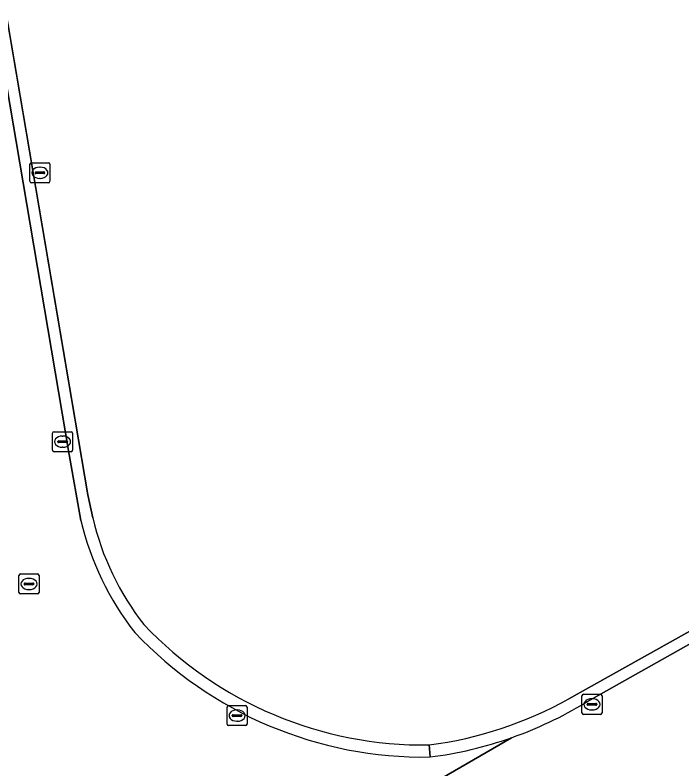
# Model space of a CAD drawing. Extents: x 154324 to 155744, y 382937 to 384188.
# Drawn here: x 154786.34 to 154819.62, y 383108.71 to 383146.33 of the extents above; entities that cross this region are included whole.
import ezdxf

# ---------------------------------------------------------------- set-up
doc = ezdxf.new("R2010")
doc.units = 0
for name, color, linetype in [('IMGEO_Brandkraan', 7, 'Continuous'), ('IMGEO_Erf', 7, 'Continuous'), ('IMGEO_Kolk', 7, 'Continuous'), ('IMGEO_Rijbaan_lokaal_gesloten', 7, 'Continuous'), ('IMGEO_Rijbaan_lokaal_open', 7, 'Continuous'), ('IMGEO_Rioolput', 7, 'Continuous')]:
    doc.layers.add(name, color=color, linetype=linetype)

msp = doc.modelspace()

# ---------------------------------------------------------------- linework, layer by layer
at = {"layer": 'IMGEO_Brandkraan'}
for p, q in [((154787.076, 383138.036), (154787.076, 383138.888)), ((154787.151, 383138.962), (154788.003, 383138.962)), ((154788.077, 383138.888), (154788.077, 383138.036)), ((154787.378, 383138.505), (154787.776, 383138.505)), ((154787.564, 383138.742), (154787.589, 383138.742)), ((154787.335, 383138.456), (154787.335, 383138.468)), ((154787.773, 383138.419), (154787.375, 383138.419)), ((154787.587, 383138.182), (154787.562, 383138.182)), ((154787.819, 383138.468), (154787.819, 383138.456)), ((154788.003, 383137.962), (154787.151, 383137.962))]:
    msp.add_line(p, q, dxfattribs=at)
for points in [[(154787.076, 383138.036), (154787.076, 383138.888)], [(154787.151, 383138.962), (154788.003, 383138.962)], [(154788.077, 383138.888), (154788.077, 383138.036)], [(154788.003, 383137.962), (154787.151, 383137.962)]]:
    msp.add_lwpolyline(points, dxfattribs=at)
for centre, radius, start, end in [((154787.153, 383138.886), 0.0765, 91.552, 178.448), ((154787.153, 383138.886), 0.0765, 91.552, 178.448), ((154788.001, 383138.886), 0.0765, 1.552, 88.448), ((154788.001, 383138.886), 0.0765, 1.552, 88.448), ((154787.375, 383138.465), 0.0403, 85.8775, 175.7526), ((154787.78, 383138.467), 0.0386, 1.7309, 96.639), ((154787.372, 383138.455), 0.0366, 178.938, 274.7102), ((154787.776, 383138.462), 0.043, 264.8664, 352.4533), ((154787.153, 383138.038), 0.0765, 181.552, 268.448), ((154787.153, 383138.038), 0.0765, 181.552, 268.448), ((154788.001, 383138.038), 0.0765, 271.552, 358.448), ((154788.001, 383138.038), 0.0765, 271.552, 358.448)]:
    msp.add_arc(centre, radius, start, end, dxfattribs=at)
for centre, major_axis, ratio, start_param, end_param in [((154787.563, 383138.462), (-0.387, 0.002), 0.722429, 4.712389, 7.853982), ((154787.588, 383138.462), (-0.39, 0.002), 0.717154, 1.570796, 4.712389)]:
    msp.add_ellipse(centre, major_axis=major_axis, ratio=ratio, start_param=start_param, end_param=end_param, dxfattribs=at)
at = {"layer": 'IMGEO_Erf'}
for points in [[(154895.555, 383525.105), (154815.631, 383511.491), (154769.142, 383503.586), (154738.941, 383498.446), (154740.73, 383488.046), (154747.205, 383489.164), (154747.249, 383488.903), (154816.103, 383500.628), (154832.973, 383401.91), (154774.289, 383391.513), (154774.272, 383391.618), (154764.109, 383389.855), (154762.786, 383389.626), (154771.187, 383339.881), (154753.525, 383336.758), (154753.644, 383336.061), (154760.59, 383295.341), (154764.656, 383271.373), (154789.971, 383122.382), (154790.21, 383121.247)], [(154813.974, 383112.216), (154836.964, 383125.071), (154866.961, 383142.012), (154876.909, 383147.63), (154894.042, 383157.306), (154944.858, 383185.904), (154948.906, 383188.107)]]:
    msp.add_lwpolyline(points, dxfattribs=at)
for centre, radius, start, end in [((154803.628, 383124.395), 13.782, 193.2039, 217.9572), ((154806.74, 383129.154), 19.25, 223.4361, 270.7991), ((154804.494, 383129.137), 19.395, 277.4472, 299.2598)]:
    msp.add_arc(centre, radius, start, end, dxfattribs=at)
at = {"layer": 'IMGEO_Kolk'}
for p, q in [((154788.206, 383124.615), (154788.206, 383125.467)), ((154788.281, 383125.541), (154789.133, 383125.541)), ((154788.694, 383125.321), (154788.719, 383125.321)), ((154789.207, 383125.467), (154789.207, 383124.615)), ((154788.465, 383125.035), (154788.465, 383125.047)), ((154788.903, 383124.998), (154788.505, 383124.998)), ((154788.508, 383125.084), (154788.906, 383125.084)), ((154788.949, 383125.047), (154788.949, 383125.035)), ((154788.717, 383124.761), (154788.692, 383124.761)), ((154789.133, 383124.541), (154788.281, 383124.541)), ((154814.629, 383111.508), (154814.629, 383112.36)), ((154814.704, 383112.434), (154815.556, 383112.434)), ((154815.117, 383112.214), (154815.142, 383112.214)), ((154815.63, 383112.36), (154815.63, 383111.508)), ((154796.914, 383110.946), (154796.914, 383111.798)), ((154796.989, 383111.872), (154797.841, 383111.872)), ((154797.915, 383111.798), (154797.915, 383110.946)), ((154814.888, 383111.928), (154814.888, 383111.94)), ((154815.326, 383111.891), (154814.928, 383111.891)), ((154814.931, 383111.977), (154815.329, 383111.977)), ((154815.372, 383111.94), (154815.372, 383111.928)), ((154797.216, 383111.415), (154797.614, 383111.415)), ((154797.402, 383111.652), (154797.427, 383111.652)), ((154815.556, 383111.434), (154814.704, 383111.434)), ((154815.14, 383111.654), (154815.115, 383111.654)), ((154797.173, 383111.366), (154797.173, 383111.378)), ((154797.611, 383111.329), (154797.213, 383111.329)), ((154797.425, 383111.092), (154797.4, 383111.092)), ((154797.657, 383111.378), (154797.657, 383111.366)), ((154797.841, 383110.872), (154796.989, 383110.872))]:
    msp.add_line(p, q, dxfattribs=at)
for points in [[(154788.206, 383124.615), (154788.206, 383125.467)], [(154788.281, 383125.541), (154789.133, 383125.541)], [(154789.207, 383125.467), (154789.207, 383124.615)], [(154789.133, 383124.541), (154788.281, 383124.541)], [(154814.629, 383111.508), (154814.629, 383112.36)], [(154814.704, 383112.434), (154815.556, 383112.434)], [(154815.63, 383112.36), (154815.63, 383111.508)], [(154796.914, 383110.946), (154796.914, 383111.798)], [(154796.989, 383111.872), (154797.841, 383111.872)], [(154797.915, 383111.798), (154797.915, 383110.946)], [(154815.556, 383111.434), (154814.704, 383111.434)], [(154797.841, 383110.872), (154796.989, 383110.872)]]:
    msp.add_lwpolyline(points, dxfattribs=at)
for centre, radius, start, end in [((154788.283, 383125.465), 0.0765, 91.552, 178.448), ((154788.283, 383125.465), 0.0765, 91.552, 178.448), ((154789.131, 383125.465), 0.0765, 1.552, 88.448), ((154789.131, 383125.465), 0.0765, 1.552, 88.448), ((154788.505, 383125.044), 0.0403, 85.8775, 175.7526), ((154788.502, 383125.034), 0.0366, 178.938, 274.7102), ((154788.906, 383125.041), 0.043, 264.8664, 352.4533), ((154788.91, 383125.046), 0.0386, 1.7309, 96.639), ((154788.283, 383124.617), 0.0765, 181.552, 268.448), ((154788.283, 383124.617), 0.0765, 181.552, 268.448), ((154789.131, 383124.617), 0.0765, 271.552, 358.448), ((154789.131, 383124.617), 0.0765, 271.552, 358.448), ((154814.706, 383112.358), 0.0765, 91.552, 178.448), ((154814.706, 383112.358), 0.0765, 91.552, 178.448), ((154815.554, 383112.358), 0.0765, 1.552, 88.448), ((154815.554, 383112.358), 0.0765, 1.552, 88.448), ((154796.991, 383111.796), 0.0765, 91.552, 178.448), ((154796.991, 383111.796), 0.0765, 91.552, 178.448), ((154797.839, 383111.796), 0.0765, 1.552, 88.448), ((154797.839, 383111.796), 0.0765, 1.552, 88.448), ((154814.928, 383111.937), 0.0403, 85.8775, 175.7526), ((154814.925, 383111.927), 0.0366, 178.938, 274.7102), ((154815.329, 383111.934), 0.043, 264.8664, 352.4533), ((154815.333, 383111.939), 0.0386, 1.7309, 96.639), ((154797.213, 383111.375), 0.0403, 85.8775, 175.7526), ((154797.618, 383111.377), 0.0386, 1.7309, 96.639), ((154814.706, 383111.51), 0.0765, 181.552, 268.448), ((154814.706, 383111.51), 0.0765, 181.552, 268.448), ((154815.554, 383111.51), 0.0765, 271.552, 358.448), ((154815.554, 383111.51), 0.0765, 271.552, 358.448), ((154797.21, 383111.365), 0.0366, 178.938, 274.7102), ((154797.614, 383111.372), 0.043, 264.8664, 352.4533), ((154796.991, 383110.948), 0.0765, 181.552, 268.448), ((154796.991, 383110.948), 0.0765, 181.552, 268.448), ((154797.839, 383110.948), 0.0765, 271.552, 358.448), ((154797.839, 383110.948), 0.0765, 271.552, 358.448)]:
    msp.add_arc(centre, radius, start, end, dxfattribs=at)
for centre, major_axis, ratio, start_param, end_param in [((154788.693, 383125.041), (-0.387, 0.002), 0.722429, 4.712389, 7.853982), ((154788.718, 383125.041), (-0.39, 0.002), 0.717154, 1.570796, 4.712389), ((154815.116, 383111.934), (-0.387, 0.002), 0.722429, 4.712389, 7.853982), ((154815.141, 383111.934), (-0.39, 0.002), 0.717154, 1.570796, 4.712389), ((154797.401, 383111.372), (-0.387, 0.002), 0.722429, 4.712389, 7.853982), ((154797.426, 383111.372), (-0.39, 0.002), 0.717154, 1.570796, 4.712389)]:
    msp.add_ellipse(centre, major_axis=major_axis, ratio=ratio, start_param=start_param, end_param=end_param, dxfattribs=at)
at = {"layer": 'IMGEO_Rijbaan_lokaal_gesloten'}
for points in [[(154789.626, 383121.11), (154789.028, 383124.401), (154786.387, 383140.019), (154764.039, 383271.324), (154739.67, 383414.346), (154710.408, 383586.003)], [(154985.26, 383208.054), (154967.732, 383198.105), (154950.17, 383188.22), (154949.49, 383187.837), (154947.078, 383186.481), (154867.234, 383141.522), (154850.148, 383131.904), (154814.791, 383112.011)], [(154811.111, 383110.268), (154778.498, 383091.402)], [(154778.498, 383091.402), (154811.111, 383110.268)]]:
    msp.add_lwpolyline(points, dxfattribs=at)
for centre, radius, start, end in [((154803.631, 383124.396), 14.385, 193.2061, 218.0706), ((154806.738, 383129.15), 19.847, 223.3514, 270.9048), ((154804.57, 383128.834), 19.685, 289.4075, 301.2808), ((154804.577, 383128.795), 19.645, 277.2342, 289.4261)]:
    msp.add_arc(centre, radius, start, end, dxfattribs=at)
at = {"layer": 'IMGEO_Rijbaan_lokaal_open'}
for points in [[(154684.198, 383740.133), (154685.547, 383732.212), (154710.408, 383586.003), (154739.67, 383414.346), (154764.039, 383271.324), (154786.387, 383140.019), (154789.028, 383124.401), (154789.626, 383121.11)], [(154790.21, 383121.247), (154789.971, 383122.382), (154764.656, 383271.373), (154760.59, 383295.341), (154753.644, 383336.061), (154753.525, 383336.758), (154752.336, 383343.729), (154728.935, 383480.918), (154728.091, 383485.864), (154728.085, 383485.902), (154713.13, 383573.573), (154707.825, 383604.929), (154701.974, 383639.508), (154695.815, 383675.911), (154684.789, 383740.236)], [(154948.906, 383188.107), (154944.858, 383185.904), (154894.042, 383157.306), (154876.909, 383147.63), (154866.961, 383142.012), (154836.964, 383125.071), (154813.974, 383112.216)], [(154814.791, 383112.011), (154850.148, 383131.904), (154867.234, 383141.522), (154947.078, 383186.481)], [(154807.051, 383109.306), (154807.008, 383109.905)], [(154807.008, 383109.905), (154807.051, 383109.306)]]:
    msp.add_lwpolyline(points, dxfattribs=at)
for centre, radius, start, end in [((154803.628, 383124.395), 13.782, 193.2039, 217.9572), ((154803.631, 383124.396), 14.385, 193.2061, 218.0706), ((154806.74, 383129.154), 19.25, 223.4361, 270.7991), ((154806.738, 383129.15), 19.847, 223.3514, 270.9048), ((154804.494, 383129.137), 19.395, 277.4472, 299.2598), ((154804.57, 383128.834), 19.685, 289.4075, 301.2808), ((154804.577, 383128.795), 19.645, 277.2342, 289.4261)]:
    msp.add_arc(centre, radius, start, end, dxfattribs=at)
at = {"layer": 'IMGEO_Rioolput'}
for p, q in [((154786.531, 383117.515), (154786.531, 383118.367)), ((154786.606, 383118.441), (154787.458, 383118.441)), ((154787.019, 383118.221), (154787.044, 383118.221)), ((154787.532, 383118.367), (154787.532, 383117.515)), ((154786.79, 383117.935), (154786.79, 383117.947)), ((154787.228, 383117.898), (154786.83, 383117.898)), ((154786.833, 383117.984), (154787.231, 383117.984)), ((154787.274, 383117.947), (154787.274, 383117.935)), ((154787.458, 383117.441), (154786.606, 383117.441)), ((154787.042, 383117.661), (154787.017, 383117.661))]:
    msp.add_line(p, q, dxfattribs=at)
for points in [[(154786.531, 383117.515), (154786.531, 383118.367)], [(154786.606, 383118.441), (154787.458, 383118.441)], [(154787.532, 383118.367), (154787.532, 383117.515)], [(154787.458, 383117.441), (154786.606, 383117.441)]]:
    msp.add_lwpolyline(points, dxfattribs=at)
for centre, radius, start, end in [((154786.608, 383118.365), 0.0765, 91.552, 178.448), ((154786.608, 383118.365), 0.0765, 91.552, 178.448), ((154787.456, 383118.365), 0.0765, 1.552, 88.448), ((154787.456, 383118.365), 0.0765, 1.552, 88.448), ((154786.83, 383117.944), 0.0403, 85.8775, 175.7526), ((154786.827, 383117.934), 0.0366, 178.938, 274.7102), ((154787.231, 383117.941), 0.043, 264.8664, 352.4533), ((154787.235, 383117.946), 0.0386, 1.7309, 96.639), ((154786.608, 383117.517), 0.0765, 181.552, 268.448), ((154786.608, 383117.517), 0.0765, 181.552, 268.448), ((154787.456, 383117.517), 0.0765, 271.552, 358.448), ((154787.456, 383117.517), 0.0765, 271.552, 358.448)]:
    msp.add_arc(centre, radius, start, end, dxfattribs=at)
for centre, major_axis, ratio, start_param, end_param in [((154787.018, 383117.941), (-0.387, 0.002), 0.722429, 4.712389, 7.853982), ((154787.043, 383117.941), (-0.39, 0.002), 0.717154, 1.570796, 4.712389)]:
    msp.add_ellipse(centre, major_axis=major_axis, ratio=ratio, start_param=start_param, end_param=end_param, dxfattribs=at)

doc.saveas('drawing.dxf')
